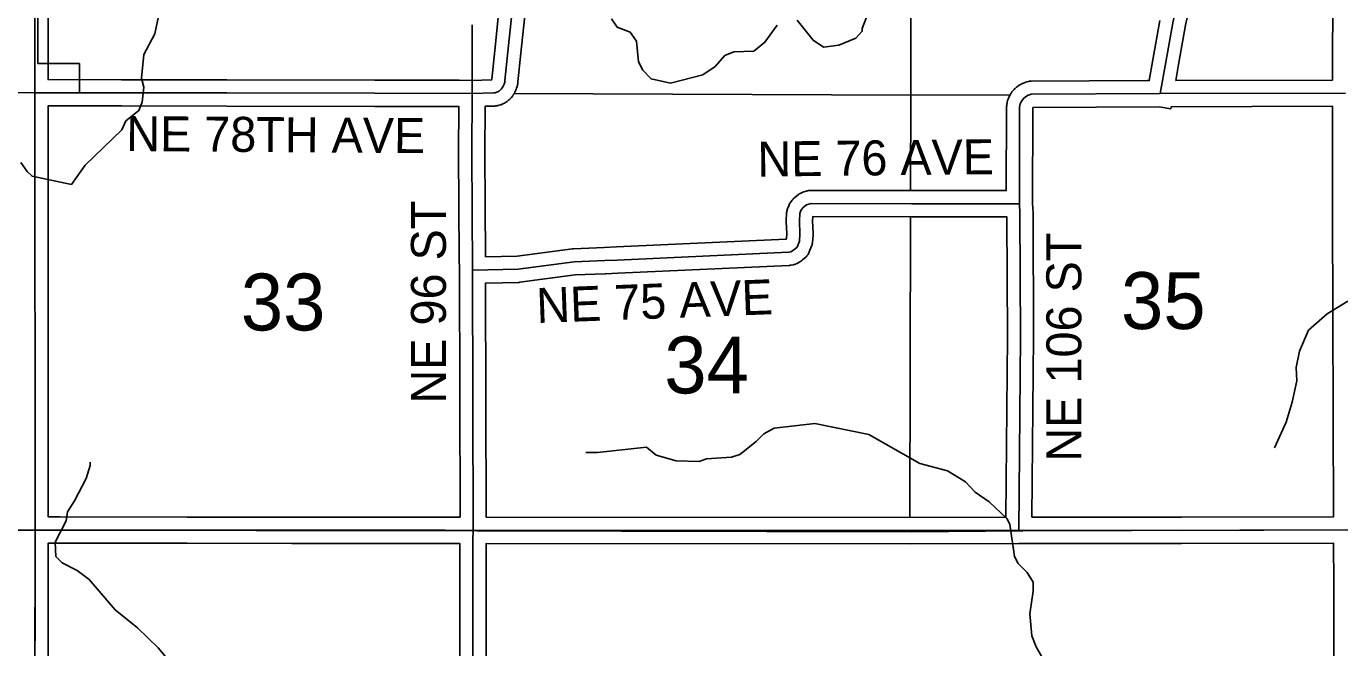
# Model space of a CAD drawing. Extents: x -1403959 to 81668, y -1400582 to 11018.
# Drawn here: x 8160 to 8450.6, y 8890.9 to 9028.3 of the extents above; entities that cross this region are included whole.
import ezdxf

# ---------------------------------------------------------------- set-up
doc = ezdxf.new("R2010")
doc.units = 0
for name, color, linetype in [('tdCiCoBndryTxt', 7, 'Continuous'), ('tdCiCorpBndryTxt', 7, 'Continuous'), ('tdCiMapFrame', 7, 'Continuous'), ('tdCiRRCL', 7, 'Continuous'), ('tdCiSectLine', 7, 'Continuous'), ('tdCoCityStreetMajor', 7, 'Continuous'), ('tdCoClipBndry', 7, 'Continuous'), ('tdCoSectLinePart', 7, 'Continuous'), ('tdCoSectNmbr', 7, 'Continuous'), ('tdCoSurfBitum', 7, 'Continuous')]:
    doc.layers.add(name, color=color, linetype=linetype)

msp = doc.modelspace()

# ---------------------------------------------------------------- linework, layer by layer
at = {"layer": 'tdCiCoBndryTxt'}
for points in [[(8264.52, 9013.99), (8264.57, 9014.02), (8264.83, 9014.22), (8265.06, 9014.44), (8265.26, 9014.69), (8265.43, 9014.96), (8265.56, 9015.26), (8265.66, 9015.56), (8265.82, 9016), (8265.85, 9016.34), (8266.52, 9022.7), (8267.95, 9036.72), (8268.46, 9039.18), (8271.22, 9043.25), (8274.48, 9047.71), (8279.1, 9054.23), (8281.82, 9059.1), (8282.89, 9062.48), (8283.02, 9071.24)], [(8410.85, 9013.45), (8412.05, 9020.39), (8413.6, 9029.13), (8414.98, 9035.24), (8415.11, 9035.81), (8415.18, 9036.39), (8415.36, 9037.82), (8415.47, 9044.35), (8415.53, 9050.41), (8415.94, 9061.43)], [(8088.15, 9013.72), (8122.53, 9013.7), (8161.87, 9013.65)], [(8161.87, 9013.65), (8161.94, 9013.65), (8162.01, 9013.65)], [(8162.01, 9013.65), (8171.72, 9013.63)], [(8171.72, 9013.63), (8171.73, 9013.63)], [(8171.73, 9013.63), (8181.01, 9013.61), (8204.34, 9013.59), (8237.08, 9013.52), (8258.59, 9013.48)], [(8258.76, 8857.75), (8258.77, 8914.69), (8258.85, 8916.88), (8258.68, 8974.39), (8258.53, 9000.38), (8258.59, 9013.48)], [(8258.59, 9013.48), (8263.37, 9013.6), (8263.69, 9013.65), (8264, 9013.74), (8264.29, 9013.86), (8264.52, 9013.99)], [(8379.69, 8989.11), (8379.74, 9010.04), (8379.74, 9010.42), (8379.79, 9010.79), (8379.89, 9011.16), (8380.02, 9011.51), (8380.2, 9011.84), (8380.42, 9012.15), (8380.67, 9012.43), (8380.95, 9012.68)], [(8380.95, 9012.68), (8381.26, 9012.89), (8381.6, 9013.07), (8381.95, 9013.2), (8382.32, 9013.29), (8410.85, 9013.45)], [(8410.85, 9013.45), (8451.83, 9013.56)], [(8330.5, 8979.51), (8331.01, 8980.79), (8331.14, 8982.36), (8331.01, 8985.29), (8331.07, 8986.91), (8331.34, 8987.59), (8331.79, 8988.22), (8332.6, 8988.85), (8333.58, 8989.14), (8355.86, 8989.11), (8368.68, 8989.11), (8379.69, 8989.11)], [(8379.54, 8916.9), (8379.94, 8959.58), (8379.8, 8986.92), (8379.69, 8989.11)], [(8258.68, 8974.39), (8268.8, 8974.61), (8281.17, 8976.25), (8287.94, 8976.51), (8290.68, 8976.64), (8328.61, 8978.36), (8329.11, 8978.45), (8329.73, 8978.8), (8330.5, 8979.51)], [(8065.33, 8917.05), (8070.79, 8917.05), (8093.13, 8916.97), (8115.3, 8916.93), (8138.14, 8916.95), (8157.24, 8916.95), (8161.92, 8916.93), (8167.48, 8916.96), (8195.57, 8916.93), (8218.73, 8916.92), (8252.67, 8916.91), (8258.85, 8916.88), (8355.45, 8916.82), (8379.54, 8916.9), (8415.58, 8916.85), (8452.06, 8916.96)]]:
    msp.add_lwpolyline(points, dxfattribs=at)
at = {"layer": 'tdCiCorpBndryTxt'}
msp.add_lwpolyline([(8161.87, 9013.65), (8161.87, 9045.96)], dxfattribs=at)
at = {"layer": 'tdCiMapFrame'}
for points in [[(8160.91, 8833.49), (8161.17, 8833.92), (8161.39, 8834.38), (8161.57, 8834.86), (8161.71, 8835.35), (8161.81, 8835.85), (8161.87, 8836.36), (8161.83, 8842.41), (8161.83, 8862.7), (8161.87, 8870.08), (8161.92, 8914.73), (8161.92, 8916.93), (8161.87, 9013.65)], [(8161.87, 9013.65), (8161.87, 9013.65)]]:
    msp.add_lwpolyline(points, dxfattribs=at)
at = {"layer": 'tdCiRRCL'}
for points in [[(8161.87, 9037.94), (8161.87, 9013.65), (8122.53, 9013.7)], [(8258.65, 9028.67), (8258.59, 9013.48), (8237.08, 9013.52), (8204.34, 9013.59), (8181.01, 9013.61), (8171.72, 9013.63), (8171.71, 9020.09), (8162.55, 9020.11), (8162.52, 9037.94)]]:
    msp.add_lwpolyline(points, dxfattribs=at)
at = {"layer": 'tdCiSectLine'}
for points in [[(8414.3, 9016.36), (8448.94, 9016.45), (8449.11, 9058.79), (8418.86, 9058.55), (8418.74, 9058.55), (8418.43, 9050.34), (8418.37, 9044.32), (8418.37, 9044.3), (8418.26, 9037.77), (8418.26, 9037.63), (8418.24, 9037.45), (8417.99, 9035.45), (8417.99, 9035.43), (8417.96, 9035.24), (8417.94, 9035.17), (8416.45, 9028.56), (8414.91, 9019.89), (8414.3, 9016.36)], [(8164.77, 9045.96), (8164.77, 9016.55), (8164.77, 9016.55), (8164.77, 9016.55), (8181.02, 9016.51), (8204.35, 9016.49), (8204.35, 9016.49), (8237.09, 9016.42), (8255.71, 9016.39), (8255.71, 9016.4), (8258.57, 9016.38), (8262.91, 9016.49), (8262.91, 9016.49), (8262.92, 9016.52), (8262.97, 9016.65), (8262.97, 9016.66), (8263.64, 9023), (8265.06, 9037.01)], [(8270.82, 9036.27), (8269.41, 9022.4), (8269.41, 9022.4), (8268.74, 9016.04), (8268.74, 9016.02), (8268.7, 9015.68), (8268.69, 9015.62), (8268.66, 9015.43), (8268.62, 9015.25), (8268.56, 9015.07), (8268.55, 9015.04), (8268.41, 9014.63), (8268.32, 9014.37), (8268.31, 9014.32), (8268.24, 9014.14), (8268.2, 9014.03), (8268.06, 9013.74), (8268.03, 9013.68), (8267.94, 9013.51), (8267.89, 9013.43), (8267.72, 9013.16), (8267.67, 9013.08), (8267.56, 9012.92), (8267.52, 9012.87), (8267.31, 9012.62), (8267.24, 9012.53), (8267.11, 9012.39), (8267.08, 9012.36), (8266.84, 9012.13), (8266.74, 9012.04), (8266.59, 9011.92), (8266.57, 9011.9), (8266.32, 9011.71), (8266.18, 9011.61), (8266.02, 9011.51), (8265.74, 9011.35), (8265.74, 9011.35), (8265.57, 9011.26), (8265.43, 9011.19), (8265.13, 9011.07), (8265.11, 9011.06), (8264.93, 9010.99), (8264.8, 9010.95), (8264.49, 9010.86), (8264.44, 9010.85), (8264.25, 9010.8), (8264.14, 9010.78), (8263.83, 9010.73), (8263.75, 9010.72), (8263.56, 9010.7), (8263.44, 9010.7), (8261.49, 9010.65), (8261.49, 9010.57), (8261.48, 9010.57), (8261.43, 9000.38), (8261.57, 8977.36)], [(8261.57, 8977.36), (8268.57, 8977.51), (8280.79, 8979.13), (8280.79, 8979.13), (8280.98, 8979.15), (8281.06, 8979.15), (8287.82, 8979.41), (8290.53, 8979.54), (8290.55, 8979.54), (8328.07, 8981.24), (8328.15, 8981.46), (8328.23, 8982.41), (8328.11, 8985.17), (8328.11, 8985.29), (8328.11, 8985.4), (8328.18, 8987.02), (8328.18, 8987.1), (8328.2, 8987.29), (8328.23, 8987.48), (8328.27, 8987.66), (8328.33, 8987.85), (8328.37, 8987.98), (8328.64, 8988.65), (8328.66, 8988.7), (8328.74, 8988.87), (8328.83, 8989.04), (8328.93, 8989.2), (8328.97, 8989.26), (8329.42, 8989.9), (8329.49, 8989.99), (8329.61, 8990.13), (8329.74, 8990.27), (8329.87, 8990.4), (8330.01, 8990.51), (8330.83, 8991.14), (8330.84, 8991.15), (8330.99, 8991.26), (8331.15, 8991.36), (8331.32, 8991.45), (8331.49, 8991.53), (8331.67, 8991.6), (8331.78, 8991.63), (8332.75, 8991.92), (8332.83, 8991.94), (8333.01, 8991.99), (8333.2, 8992.02), (8333.39, 8992.04), (8333.58, 8992.04), (8333.58, 8992.04), (8355.86, 8992.02), (8376.79, 8992.02), (8376.83, 9010.05), (8376.84, 9010.09), (8376.84, 9010.46), (8376.85, 9010.61), (8376.87, 9010.8), (8376.87, 9010.81), (8376.92, 9011.18), (8376.95, 9011.36), (8376.98, 9011.52), (8377.08, 9011.89), (8377.08, 9011.91), (8377.14, 9012.09), (8377.18, 9012.22), (8377.32, 9012.57), (8377.34, 9012.62), (8377.42, 9012.79), (8377.47, 9012.88), (8377.64, 9013.21), (8377.69, 9013.29), (8377.79, 9013.45), (8377.83, 9013.51), (8378.04, 9013.82), (8378.12, 9013.92), (8378.24, 9014.06), (8378.26, 9014.09), (8378.51, 9014.37), (8378.62, 9014.48), (8378.76, 9014.61), (8379.04, 9014.86), (8379.19, 9014.98), (8379.31, 9015.07), (8379.62, 9015.29), (8379.65, 9015.31), (8379.81, 9015.41), (8379.92, 9015.47), (8380.26, 9015.64), (8380.31, 9015.67), (8380.49, 9015.75), (8380.57, 9015.78), (8380.93, 9015.91), (8381.02, 9015.95), (8381.2, 9016), (8381.26, 9016.02), (8381.62, 9016.11), (8381.75, 9016.14), (8381.94, 9016.17), (8382.13, 9016.19), (8382.3, 9016.19), (8407.94, 9016.33), (8407.94, 9016.34), (8408.4, 9016.34), (8409.19, 9020.88), (8409.19, 9020.89), (8410.74, 9029.64)], [(8255.93, 8919.79), (8255.78, 8974.36), (8255.72, 8977.23), (8255.76, 8977.23), (8255.62, 9000.36), (8255.62, 9000.38), (8255.62, 9000.39), (8255.68, 9010.58), (8237.08, 9010.62), (8237.08, 9010.62), (8204.34, 9010.69), (8181.01, 9010.71), (8181.01, 9010.71), (8164.77, 9010.74), (8164.82, 8919.85), (8167.46, 8919.86), (8167.48, 8919.86), (8167.48, 8919.86), (8195.57, 8919.83), (8218.73, 8919.82), (8252.67, 8919.81), (8252.68, 8919.81), (8255.93, 8919.79)], [(8415.57, 8919.76), (8449.15, 8919.85), (8448.97, 8986.92), (8448.97, 8986.92), (8448.94, 9010.65), (8413.29, 9010.55), (8413.21, 9010.09), (8410.6, 9010.54), (8382.75, 9010.39), (8382.74, 9010.38), (8382.71, 9010.36), (8382.69, 9010.34), (8382.68, 9010.32), (8382.66, 9010.29), (8382.65, 9010.26), (8382.65, 9010.24), (8382.64, 9010.21), (8382.64, 9010.02), (8382.59, 8989.18), (8382.7, 8987.07), (8382.7, 8986.93), (8382.84, 8959.6), (8382.84, 8959.58), (8382.84, 8959.56), (8382.47, 8919.8), (8415.57, 8919.76)], [(8355.44, 8919.72), (8376.65, 8919.79), (8376.65, 8919.8), (8376.67, 8919.8), (8377.04, 8959.59), (8376.9, 8986.21), (8355.86, 8986.21), (8355.85, 8986.21), (8334, 8986.24), (8333.95, 8986.22), (8333.92, 8985.3), (8334.04, 8982.48), (8334.04, 8982.36), (8334.03, 8982.17), (8334.03, 8982.12), (8333.91, 8980.56), (8333.89, 8980.42), (8333.86, 8980.23), (8333.82, 8980.04), (8333.76, 8979.86), (8333.71, 8979.72), (8333.2, 8978.44), (8333.18, 8978.4), (8333.11, 8978.23), (8333.02, 8978.06), (8332.92, 8977.9), (8332.81, 8977.74), (8332.68, 8977.6), (8332.55, 8977.46), (8332.48, 8977.38), (8331.71, 8976.67), (8331.65, 8976.61), (8331.5, 8976.49), (8331.35, 8976.38), (8331.18, 8976.28), (8331.13, 8976.25), (8330.51, 8975.91), (8330.39, 8975.85), (8330.22, 8975.77), (8330.04, 8975.71), (8329.86, 8975.65), (8329.68, 8975.61), (8329.64, 8975.6), (8329.14, 8975.51), (8328.99, 8975.48), (8328.8, 8975.46), (8328.74, 8975.46), (8290.82, 8973.74), (8288.09, 8973.61), (8288.05, 8973.61), (8281.41, 8973.36), (8269.18, 8971.73), (8269.18, 8971.73), (8268.99, 8971.71), (8268.86, 8971.71), (8261.6, 8971.55), (8261.6, 8971.51), (8261.59, 8971.51), (8261.74, 8919.78), (8355.44, 8919.72)], [(8255.86, 8857.75), (8255.87, 8913.99), (8252.66, 8914), (8218.73, 8914.01), (8218.73, 8914.01), (8195.57, 8914.03), (8195.57, 8914.03), (8167.48, 8914.06), (8164.82, 8914.05), (8164.82, 8914.03), (8164.82, 8914.03), (8164.77, 8870.07)], [(8449.23, 8882.78), (8449.23, 8905.23), (8449.15, 8914.05), (8415.58, 8913.95), (8415.58, 8913.95), (8415.57, 8913.95), (8382.42, 8913.99), (8382.42, 8913.97), (8379.54, 8914), (8355.46, 8913.92), (8355.45, 8913.92), (8355.45, 8913.92), (8261.73, 8913.97), (8261.73, 8913.96), (8261.68, 8913.96), (8261.67, 8857.75)]]:
    msp.add_lwpolyline(points, dxfattribs=at)
at = {"layer": 'tdCoCityStreetMajor'}
for points in [[(8355.67, 9058.17), (8355.67, 9013.1)], [(8267.83, 9013.45), (8355.67, 9013.1)], [(8355.67, 9013.1), (8355.62, 8992.01)], [(8355.67, 9013.1), (8377.57, 9013.19)], [(8355.6, 8986.23), (8355.42, 8919.72)]]:
    msp.add_lwpolyline(points, dxfattribs=at)
at = {"layer": 'tdCoClipBndry'}
for points in [[(8548.59, 8917.26), (8380.45, 8916.75), (8355.71, 8916.58), (8259.66, 8916.8), (8161.9, 8916.94), (8066.17, 8916.48), (8065.64, 8916.49)], [(8164.04, 8331.29), (8162.44, 8428.52), (8162, 8524.72), (8161.92, 8621.5), (8162.02, 8718.33), (8161.7, 8815.05), (8161.9, 8916.94)]]:
    msp.add_lwpolyline(points, dxfattribs=at)
at = {"layer": 'tdCoSurfBitum'}
for points in [[(8158.78, 8998.24), (8160.16, 8996.26), (8161.23, 8995.19), (8169.94, 8993.36), (8172.98, 8997.64), (8181.07, 9005.43), (8181.98, 9007.42), (8184.88, 9009.71), (8185.64, 9011.54), (8185.95, 9014.9), (8185.49, 9016.89), (8185.94, 9022.08), (8188.38, 9026.66), (8190.35, 9035.82)], [(8289.47, 9029.95), (8290.69, 9028.12), (8293.59, 9027.05), (8294.97, 9025.07), (8295.43, 9020.49), (8296.35, 9018.66), (8298.18, 9016.68), (8302.46, 9015.77), (8309.64, 9017.6), (8312.38, 9019.44), (8314.52, 9021.88), (8316.5, 9022.65), (8320.93, 9022.8), (8323.37, 9024.79), (8326.12, 9028.61)], [(8330.54, 9029.68), (8334.06, 9025.26), (8336.35, 9023.73), (8339.71, 9024.19), (8343.53, 9025.72), (8344.9, 9027.25), (8344.9, 9027.86), (8346.12, 9031.07)], [(8452.34, 8967.55), (8447.77, 8964.79), (8443.66, 8961.12), (8441.68, 8956.53), (8440.93, 8952.87), (8441.09, 8949.97), (8440.03, 8945.23), (8438.67, 8940.8), (8436.09, 8935.14)], [(8283.76, 8934.07), (8286.36, 8934.07), (8297.2, 8935.3), (8299.34, 8933.47), (8303.77, 8932.26), (8308.81, 8932.11), (8310.49, 8932.72), (8315.99, 8933.03), (8317.82, 8933.64), (8321.48, 8936.55), (8323.16, 8938.23), (8325.45, 8939.45), (8334.46, 8940.53), (8346.37, 8938.09), (8357.68, 8931.69), (8363.79, 8930.02), (8367.76, 8927.58), (8369.9, 8925.29), (8372.96, 8923.16), (8376.93, 8919.49), (8377.54, 8918.27), (8378.62, 8911.1), (8379.39, 8909.57), (8381.37, 8907.59), (8382.75, 8905.45), (8382.75, 8903.47), (8381.99, 8898.43), (8382.46, 8893.55), (8383.38, 8891.1), (8385.21, 8887.9)], [(8192.95, 8886.36), (8189.13, 8890.94), (8184.55, 8895.36), (8179.65, 8899.33), (8173.85, 8906.04), (8171.25, 8908.02), (8167.89, 8909.7), (8166.51, 8911.07), (8166.35, 8914.28), (8168.79, 8919.01), (8169.1, 8921), (8170.62, 8923.44), (8173.21, 8928.33), (8174.12, 8931.23), (8174.12, 8931.99)]]:
    msp.add_lwpolyline(points, dxfattribs=at)

# ---------------------------------------------------------------- texts
at = {"layer": 'tdCoSectLinePart'}
for s, rotation, p in [('33', 0.0032, (8207.44, 8961.08)), ('35', 0.0047, (8402.17, 8961.39)), ('34', 0.0039, (8301.12, 8947.16))]:
    msp.add_text(s, height=12.575, rotation=rotation, dxfattribs=at).set_placement(p)
at = {"layer": 'tdCoSectNmbr'}
for s, height, rotation, p in [('NE 78TH AVE', 7.7382, 359.5979, (8182.07, 9000.74)), ('NE 76 AVE', 7.738, 0.5994, (8321.76, 8995.09)), ('NE 96 ST', 7.738, 90, (8252.81, 8944.92)), ('NE 106 ST', 7.738, 90, (8393.38, 8932.09)), ('NE 75 AVE', 7.738, 2.1618, (8272.95, 8962.71))]:
    msp.add_text(s, height=height, rotation=rotation, dxfattribs=at).set_placement(p)

doc.saveas('drawing.dxf')
